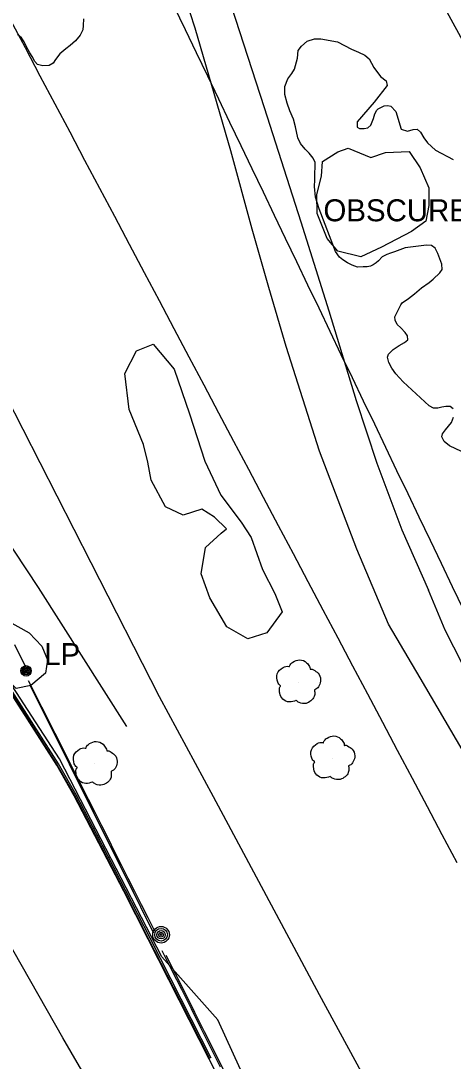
# Model space of a CAD drawing. Extents: x 368532 to 392481, y 10654822 to 10676899.
# Drawn here: x 376155.9 to 376254.1, y 10665093.4 to 10665330 of the extents above; entities that cross this region are included whole.
import ezdxf

# ---------------------------------------------------------------- set-up
doc = ezdxf.new("R2010")
doc.units = 0
for name, color, linetype in [('p_Catenary', 7, 'Continuous'), ('p_dtm obscured area', 7, 'Continuous'), ('p_railroad rr control', 7, 'Continuous'), ('p_road - paved curb', 7, 'Continuous'), ('p_road dirt road', 7, 'Continuous'), ('p_structure fence', 7, 'Continuous'), ('p_utility general pole', 7, 'Continuous'), ('p_veg tree', 7, 'Continuous'), ('p_veg woods', 7, 'Continuous')]:
    doc.layers.add(name, color=color, linetype=linetype)

msp = doc.modelspace()

# ---------------------------------------------------------------- linework, layer by layer
at = {"layer": 'p_Catenary'}
for points in [[(376190.68, 10665333.36), (376193.21, 10665328.08), (376195.74, 10665322.8), (376198.27, 10665317.53), (376200.8, 10665312.25), (376203.33, 10665306.97), (376205.86, 10665301.69), (376208.39, 10665296.41), (376210.92, 10665291.13), (376213.45, 10665285.85), (376215.98, 10665280.58), (376218.51, 10665275.3), (376221.04, 10665270.02), (376223.57, 10665264.74), (376226.1, 10665259.46), (376228.63, 10665254.18), (376231.16, 10665248.91), (376233.69, 10665243.63), (376236.22, 10665238.35), (376238.75, 10665233.07), (376241.28, 10665227.79), (376243.81, 10665222.51), (376246.34, 10665217.23), (376248.86, 10665211.96), (376251.39, 10665206.68), (376253.92, 10665201.4), (376256.45, 10665196.12)], [(376153.48, 10665330.32), (376156.86, 10665323.93), (376160.24, 10665317.54), (376163.63, 10665311.15), (376167.01, 10665304.76), (376170.39, 10665298.37), (376173.77, 10665291.98), (376177.15, 10665285.59), (376180.54, 10665279.2), (376183.92, 10665272.81), (376187.3, 10665266.42), (376190.68, 10665260.03), (376194.07, 10665253.64), (376197.45, 10665247.25), (376200.83, 10665240.85), (376204.21, 10665234.46), (376207.6, 10665228.07), (376210.98, 10665221.68), (376214.36, 10665215.29), (376217.74, 10665208.9), (376221.12, 10665202.51), (376224.51, 10665196.12), (376227.89, 10665189.73), (376231.27, 10665183.34), (376234.65, 10665176.95), (376238.04, 10665170.56), (376241.42, 10665164.17), (376244.8, 10665157.78), (376248.18, 10665151.39), (376251.57, 10665145), (376254.95, 10665138.61)], [(376154.44, 10665188.2), (376157.44, 10665182.22)], [(376157.58, 10665180.04), (376159.09, 10665177.04), (376160.6, 10665174.04), (376162.11, 10665171.04), (376163.62, 10665168.05), (376165.13, 10665165.05), (376166.64, 10665162.05), (376168.15, 10665159.05), (376169.66, 10665156.06), (376171.17, 10665153.06), (376172.68, 10665150.06), (376174.19, 10665147.07), (376175.7, 10665144.07), (376177.21, 10665141.07), (376178.72, 10665138.07), (376180.23, 10665135.08), (376181.74, 10665132.08), (376183.25, 10665129.08), (376184.76, 10665126.09), (376186.28, 10665123.09)], [(376158.03, 10665178.81), (376159.5, 10665175.85), (376160.98, 10665172.89), (376162.45, 10665169.94), (376163.92, 10665166.98), (376165.4, 10665164.02), (376166.87, 10665161.06), (376168.35, 10665158.1), (376169.82, 10665155.15), (376171.3, 10665152.19), (376172.77, 10665149.23), (376174.24, 10665146.27), (376175.72, 10665143.31), (376177.19, 10665140.36), (376178.67, 10665137.4), (376180.14, 10665134.44), (376181.62, 10665131.48), (376183.09, 10665128.53), (376184.56, 10665125.57), (376186.04, 10665122.61)], [(376201.25, 10665092.09), (376199.05, 10665096.5), (376196.85, 10665100.91), (376194.64, 10665105.32), (376192.44, 10665109.73), (376190.24, 10665114.14), (376188.04, 10665118.55)], [(376188.86, 10665117.58), (376191.03, 10665113.24), (376193.21, 10665108.91), (376195.38, 10665104.57), (376197.55, 10665100.23), (376199.72, 10665095.9), (376201.89, 10665091.56)]]:
    msp.add_lwpolyline(points, dxfattribs=at)
at = {"layer": 'p_dtm obscured area'}
for points in [[(376170.11, 10665330.48), (376170.07, 10665328.97), (376169.97, 10665327.97), (376169.37, 10665326.75), (376168.3, 10665325.46), (376167.1, 10665324.44), (376166.1, 10665323.64), (376164.77, 10665322.5), (376163.8, 10665321.26), (376163.26, 10665320.43), (376162.32, 10665319.9), (376160.92, 10665319.8), (376159.68, 10665320.09), (376159.11, 10665320.78), (376158.46, 10665321.89), (376157.91, 10665322.75), (376157.14, 10665324.29), (376156.65, 10665325.24), (376156.06, 10665326.16), (376155.11, 10665326.94)], [(376254.13, 10665241.78), (376253.41, 10665242.31), (376252.45, 10665242.34), (376251.58, 10665242.17), (376250.67, 10665241.95), (376249.67, 10665241.97), (376248.7, 10665242.5), (376247.66, 10665243.42), (376242.74, 10665247.92), (376241.13, 10665249.78), (376240.16, 10665251.03), (376239.5, 10665252.34), (376239.19, 10665253.51), (376239.44, 10665254.19), (376240.47, 10665255.25), (376241.86, 10665256.16), (376243.07, 10665256.88), (376243.8, 10665257.47), (376243.76, 10665258.41), (376243.25, 10665259.18), (376242.2, 10665260.19), (376241.39, 10665260.97), (376240.92, 10665261.94), (376240.88, 10665262.69), (376241.3, 10665263.62), (376241.75, 10665264.56), (376242.21, 10665265.42), (376242.57, 10665265.92), (376244.01, 10665266.9), (376245.34, 10665267.96), (376246.92, 10665269.28), (376248.66, 10665270.51), (376249.59, 10665271.31), (376251.13, 10665272.73), (376251.6, 10665273.51), (376251.58, 10665274.69), (376250.65, 10665277.09), (376250.05, 10665278.34), (376249.19, 10665278.96), (376248.04, 10665279.03), (376243.2, 10665278.4), (376240.79, 10665277.5), (376239.86, 10665277.2), (376239.05, 10665276.92), (376237.99, 10665276.32), (376237.14, 10665275.46), (376236.62, 10665274.98), (376235.91, 10665274.55), (376235.35, 10665274.27), (376234.62, 10665274.07), (376233.64, 10665274.06), (376232.36, 10665274.01), (376231.16, 10665274.47), (376230.09, 10665275.01), (376229.09, 10665275.7), (376228.32, 10665276.31), (376227.39, 10665277.56), (376223.67, 10665287.27), (376222.86, 10665289.94), (376222.61, 10665292.33), (376222.66, 10665293.83), (376222.67, 10665295.49), (376222.74, 10665296.68), (376222.74, 10665297.78), (376222.34, 10665298.81), (376221.39, 10665299.93), (376220.49, 10665300.85), (376219.45, 10665302.11), (376218.84, 10665303.39), (376218.31, 10665305.93), (376217.86, 10665307.63), (376217.04, 10665309.57), (376216.43, 10665311.31), (376215.91, 10665313.29), (376215.86, 10665315.06), (376216.57, 10665316.81), (376217.44, 10665318.03), (376218.04, 10665319), (376218.75, 10665321.5), (376218.91, 10665323.29), (376219.67, 10665324.24), (376220.94, 10665325.41), (376222.64, 10665325.92), (376224.06, 10665325.93), (376227.84, 10665325.27), (376231.02, 10665323.56), (376232.6, 10665322.88), (376234.04, 10665322.21), (376235.05, 10665321.4), (376236.1, 10665319.43), (376237.58, 10665317.35), (376238.87, 10665316.37), (376239.11, 10665315.35), (376236.18, 10665311.52), (376232.33, 10665307.04), (376232.31, 10665305.83), (376232.86, 10665305.52), (376233.9, 10665305.53), (376234.77, 10665305.68), (376235.39, 10665306.33), (376235.99, 10665307.79), (376236.35, 10665308.88), (376236.76, 10665309.68), (376237.09, 10665310.02), (376238.48, 10665310.66), (376239.28, 10665310.79), (376239.99, 10665310.6), (376241.06, 10665309.41), (376242.3, 10665305.38), (376243.77, 10665304.96), (376245.04, 10665305.32), (376245.91, 10665305.37), (376246.69, 10665304.74), (376247.47, 10665303.45), (376248.3, 10665302.31), (376250.14, 10665300.63), (376254.16, 10665298.46)], [(376258.61, 10665230.9), (376253.31, 10665233.38), (376252.09, 10665234.33), (376251.52, 10665235.44), (376251.69, 10665236.11), (376252.36, 10665237), (376253.71, 10665238.66), (376254.19, 10665239.9)]]:
    msp.add_lwpolyline(points, dxfattribs=at)
at = {"layer": 'p_railroad rr control'}
for points in [[(376187.41, 10665176.33), (376171.89, 10665206.75), (376152.53, 10665244.68), (376139.44, 10665270.8), (376121.41, 10665308.58), (376106.22, 10665341.28), (376095.54, 10665364.77), (376079.81, 10665400.03), (376066.71, 10665430.38), (376054.62, 10665459.24)], [(376101.64, 10665288.16), (376119.27, 10665262.79), (376137.47, 10665234.9), (376159.86, 10665201.14), (376179.87, 10665169.53)], [(376386.08, 10664821.77), (376366.08, 10664854.54), (376345.06, 10664890.43), (376324.71, 10664925.52), (376305.38, 10664959.7), (376280.57, 10665004.42), (376251.39, 10665057.61), (376223.72, 10665108.54), (376199.64, 10665153.53), (376187.41, 10665176.33)]]:
    msp.add_lwpolyline(points, dxfattribs=at)
at = {"layer": 'p_road - paved curb'}
for p, q in [((376157.38, 10665171.26), (376152.29, 10665179.24)), ((376157.51, 10665171.34), (376152.42, 10665179.32)), ((376157.8, 10665171.53), (376152.71, 10665179.51)), ((376164.04, 10665160.79), (376157.38, 10665171.26)), ((376164.17, 10665160.87), (376157.51, 10665171.34)), ((376164.47, 10665161.05), (376157.8, 10665171.53)), ((376168, 10665153.76), (376164.04, 10665160.79)), ((376168.13, 10665153.83), (376164.17, 10665160.87)), ((376168.44, 10665154), (376164.47, 10665161.05)), ((376172.7, 10665144.8), (376168, 10665153.76)), ((376172.83, 10665144.87), (376168.13, 10665153.83)), ((376173.14, 10665145.03), (376168.44, 10665154)), ((376179.26, 10665132.09), (376172.7, 10665144.8)), ((376179.39, 10665132.16), (376172.83, 10665144.87)), ((376179.7, 10665132.32), (376173.14, 10665145.03)), ((376184.8, 10665121.21), (376179.26, 10665132.09)), ((376184.93, 10665121.28), (376179.39, 10665132.16)), ((376185.25, 10665121.44), (376179.7, 10665132.32)), ((376165.47, 10665098.75), (376149.96, 10665125.96)), ((376191.88, 10665107.3), (376184.8, 10665121.21)), ((376192.01, 10665107.37), (376184.93, 10665121.28)), ((376192.33, 10665107.53), (376185.25, 10665121.44)), ((376198.67, 10665093.89), (376191.88, 10665107.3)), ((376198.8, 10665093.95), (376192.01, 10665107.37)), ((376199.12, 10665094.11), (376192.33, 10665107.53)), ((376179.09, 10665075.19), (376165.47, 10665098.75)), ((376202.17, 10665087.07), (376198.67, 10665093.89))]:
    msp.add_line(p, q, dxfattribs=at)
at = {"layer": 'p_road dirt road'}
for p, q in [((376195.51, 10665328.33), (376189.46, 10665346.97)), ((376203.69, 10665333.44), (376211.17, 10665310.3)), ((376203.61, 10665300.44), (376195.51, 10665328.33)), ((376211.17, 10665310.3), (376219.53, 10665284.34)), ((376208.49, 10665282.68), (376203.61, 10665300.44)), ((376219.53, 10665284.34), (376225.88, 10665264.05)), ((376212.26, 10665269.39), (376208.49, 10665282.68)), ((376216.21, 10665255.93), (376212.26, 10665269.39)), ((376225.88, 10665264.05), (376232.11, 10665243.67)), ((376223.78, 10665232.13), (376216.21, 10665255.93)), ((376232.11, 10665243.67), (376236.75, 10665229.42)), ((376232.21, 10665209.87), (376223.78, 10665232.13)), ((376236.75, 10665229.42), (376242.45, 10665214.29)), ((376242.45, 10665214.29), (376248.53, 10665200.52)), ((376239.46, 10665192.83), (376232.21, 10665209.87)), ((376252.31, 10665191.48), (376248.53, 10665200.52)), ((376246.65, 10665180.66), (376239.46, 10665192.83)), ((376256.22, 10665183.73), (376252.31, 10665191.48)), ((376256.14, 10665164.32), (376246.65, 10665180.66))]:
    msp.add_line(p, q, dxfattribs=at)
at = {"layer": 'p_structure fence'}
for p, q in [((376258.58, 10665321.3), (376243.65, 10665348.86)), ((376164.65, 10665162.18), (376153.93, 10665178.82)), ((376169.48, 10665152.97), (376164.65, 10665162.18)), ((376187.91, 10665117.15), (376169.48, 10665152.97)), ((376200.63, 10665102.82), (376187.91, 10665117.15)), ((376208.19, 10665086.47), (376200.63, 10665102.82))]:
    msp.add_line(p, q, dxfattribs=at)
at = {"layer": 'p_utility general pole'}
for centre, radius in [((376157.09, 10665182.21), 1.19), ((376157.09, 10665182.21), 0.901), ((376157.09, 10665182.21), 0.608), ((376157.09, 10665182.21), 0.337), ((376157.09, 10665182.21), 0.12), ((376187.75, 10665122.21), 1.9), ((376187.75, 10665122.21), 1.44), ((376187.75, 10665122.21), 0.973), ((376187.75, 10665122.21), 0.539), ((376187.75, 10665122.21), 0.192)]:
    msp.add_circle(centre, radius, dxfattribs=at)
at = {"layer": 'p_veg tree'}
for p, q in [((376218.95, 10665179.62), (376218.95, 10665179.62)), ((376226.69, 10665162.33), (376226.69, 10665162.33)), ((376172.72, 10665161.06), (376172.72, 10665161.06))]:
    msp.add_line(p, q, dxfattribs=at)
for points in [[(376218.42, 10665175.49), (376216.9, 10665175.14), (376215.43, 10665175.8), (376214.73, 10665177.13), (376214.65, 10665177.98), (376214.84, 10665178.66), (376214.92, 10665178.79), (376214.84, 10665178.86), (376214.27, 10665179.64), (376214.17, 10665181.57), (376215.47, 10665182.97), (376216.76, 10665183.19), (376216.9, 10665183.17), (376216.95, 10665183.28), (376217.73, 10665184.22), (376219.27, 10665184.7), (376220.82, 10665184.07), (376221.46, 10665183.19), (376221.64, 10665182.67), (376221.65, 10665182.56), (376221.75, 10665182.58), (376222.4, 10665182.43), (376223.44, 10665181.67), (376224.01, 10665180.21), (376223.68, 10665178.86), (376222.89, 10665178.04), (376222.66, 10665177.92), (376222.62, 10665177.86), (376222.62, 10665177.8), (376222.67, 10665177.34), (376222.55, 10665176.38), (376221.82, 10665175.41), (376220.7, 10665174.82), (376219.11, 10665175.02), (376218.4, 10665175.49)], [(376172.19, 10665156.93), (376170.67, 10665156.59), (376169.2, 10665157.24), (376168.5, 10665158.57), (376168.41, 10665159.42), (376168.61, 10665160.1), (376168.69, 10665160.23), (376168.61, 10665160.3), (376168.04, 10665161.08), (376167.94, 10665163.01), (376169.24, 10665164.41), (376170.52, 10665164.63), (376170.67, 10665164.61), (376170.72, 10665164.72), (376171.5, 10665165.66), (376173.04, 10665166.15), (376174.59, 10665165.51), (376175.23, 10665164.63), (376175.41, 10665164.11), (376175.42, 10665164), (376175.52, 10665164.02), (376176.17, 10665163.87), (376177.21, 10665163.11), (376177.78, 10665161.65), (376177.45, 10665160.3), (376176.66, 10665159.48), (376176.42, 10665159.36), (376176.39, 10665159.3), (376176.39, 10665159.24), (376176.44, 10665158.78), (376176.32, 10665157.82), (376175.58, 10665156.85), (376174.47, 10665156.26), (376172.88, 10665156.46), (376172.16, 10665156.94)], [(376226.16, 10665158.2), (376224.64, 10665157.85), (376223.17, 10665158.51), (376222.47, 10665159.84), (376222.39, 10665160.69), (376222.59, 10665161.36), (376222.66, 10665161.49), (376222.58, 10665161.57), (376222.01, 10665162.34), (376221.92, 10665164.27), (376223.22, 10665165.68), (376224.5, 10665165.89), (376224.65, 10665165.88), (376224.7, 10665165.99), (376225.48, 10665166.92), (376227.02, 10665167.41), (376228.56, 10665166.78), (376229.2, 10665165.89), (376229.38, 10665165.38), (376229.39, 10665165.26), (376229.49, 10665165.29), (376230.15, 10665165.13), (376231.18, 10665164.38), (376231.76, 10665162.92), (376231.42, 10665161.57), (376230.63, 10665160.74), (376230.4, 10665160.63), (376230.36, 10665160.57), (376230.37, 10665160.5), (376230.41, 10665160.05), (376230.3, 10665159.08), (376229.56, 10665158.12), (376228.44, 10665157.53), (376226.85, 10665157.72), (376226.14, 10665158.2)]]:
    msp.add_spline(points, degree=3, dxfattribs=at)
at = {"layer": 'p_veg woods'}
for points in [[(376235.44, 10665298.97), (376238.73, 10665300.1), (376244.16, 10665300.34), (376246.62, 10665296.57), (376248.58, 10665292.06), (376248.61, 10665288.02), (376247.9, 10665284.44), (376244.68, 10665282.1), (376237.81, 10665278.59), (376233.15, 10665276.33), (376227.93, 10665277.68), (376225.53, 10665280.53), (376223.19, 10665286.22), (376223.16, 10665290.52), (376224.18, 10665294.7), (376224.46, 10665298.02), (376227.92, 10665300.25), (376230.26, 10665301.09)], [(376208.24, 10665212.53), (376210.78, 10665205.27), (376213.62, 10665199.8), (376215.28, 10665195.62), (376211.81, 10665190.86), (376207.47, 10665189.47), (376202.71, 10665192.19), (376198.82, 10665198.78), (376196.9, 10665204.27), (376197.87, 10665210.23), (376201.38, 10665213.54), (376202.6, 10665214.49), (376199.87, 10665217.19), (376197.01, 10665219), (376192.74, 10665217.61), (376188.75, 10665219.5), (376185.54, 10665225.58), (376184.73, 10665229.66), (376183.73, 10665233.7), (376180.48, 10665241.65), (376179.54, 10665249.79), (376182.17, 10665254.95), (376185.95, 10665256.46), (376190.74, 10665250.79), (376194.18, 10665240.69), (376197.72, 10665229.86), (376201.37, 10665222.16), (376205.99, 10665216.01)], [(376157.76, 10665190.87), (376160.66, 10665187.83), (376161.95, 10665184.75), (376161.5, 10665181.71), (376158.17, 10665178.85), (376154.86, 10665178.17), (376150.89, 10665182.08), (376146.32, 10665189.43), (376142.5, 10665196.53), (376139.43, 10665202.53), (376139.08, 10665208.52), (376139.08, 10665210.11), (376139.86, 10665211.3), (376142.2, 10665211.93), (376146.19, 10665210.68), (376149.01, 10665206.32), (376150.49, 10665199.77), (376151.61, 10665196.43), (376152.67, 10665193.72)]]:
    msp.add_lwpolyline(points, close=True, dxfattribs=at)

# ---------------------------------------------------------------- texts
at = {"layer": 'p_dtm obscured area'}
msp.add_text(' OBSCURED', height=5, dxfattribs=at).set_placement((376222.79, 10665284.44))
at = {"layer": 'p_utility general pole'}
msp.add_text('LP', height=5, dxfattribs=at).set_placement((376161.2, 10665183.51))

doc.saveas('drawing.dxf')
